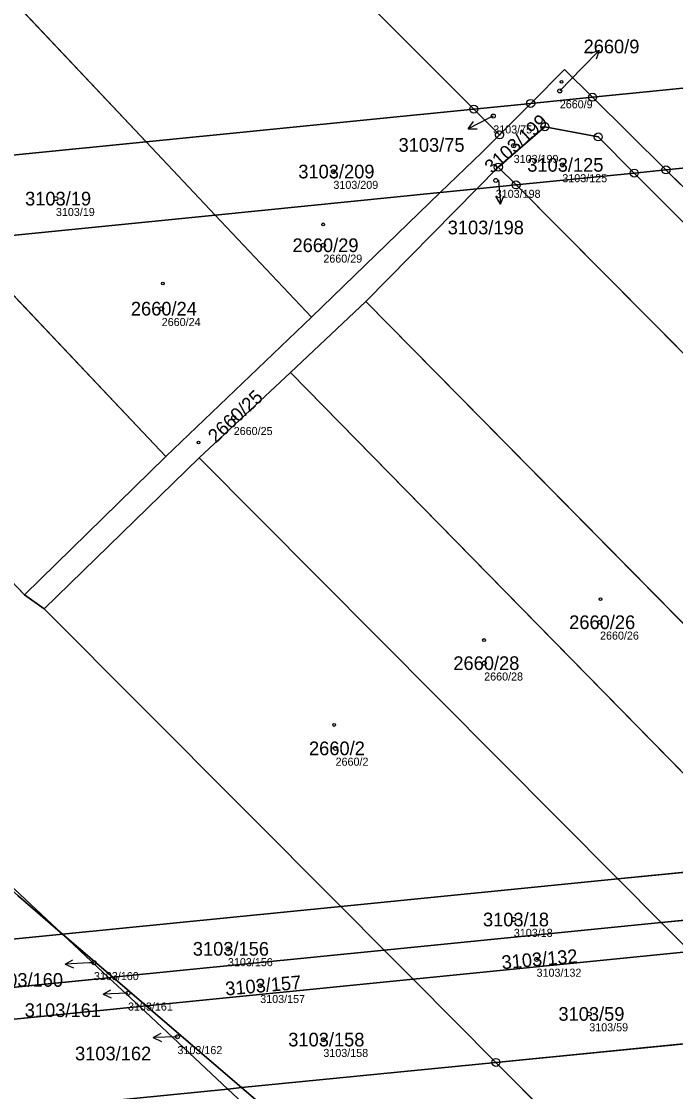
# Model space of a CAD drawing. Extents: x -751550 to -746116, y -1055108 to -1050700.
# Drawn here: x -747478.5 to -747397.1, y -1053748.4 to -1053615.2 of the extents above; entities that cross this region are included whole.
import ezdxf

# ---------------------------------------------------------------- set-up
doc = ezdxf.new("R2010")
doc.units = 0
for name, color, linetype in [('Definiční body', 7, 'Continuous'), ('Hranice parcel', 7, 'Continuous'), ('Parcelní čísla', 7, 'Continuous'), ('Polygon budovy', 7, 'Continuous'), ('Polygon parcely', 7, 'Continuous'), ('Pop  PČ popisy', 7, 'Continuous'), ('Značky bodu BP', 7, 'Continuous'), ('Značky budov', 7, 'Continuous')]:
    doc.layers.add(name, color=color, linetype=linetype)

msp = doc.modelspace()

# ---------------------------------------------------------------- linework, layer by layer
at = {"layer": 'Definiční body'}
for centre in [(-747411.47, -1053623.89), (-747419.75, -1053627.02), (-747417.21, -1053630.69), (-747411.15, -1053633.09), (-747439.65, -1053633.92), (-747419.44, -1053635.03), (-747474.19, -1053637.29), (-747440.9, -1053643.09), (-747461.02, -1053650.98), (-747452.06, -1053664.54), (-747406.46, -1053689.99), (-747420.88, -1053695.08), (-747439.38, -1053705.68), (-747417.19, -1053726.97), (-747452.78, -1053730.62), (-747414.36, -1053731.93), (-747469.46, -1053732.35), (-747465.22, -1053736.14), (-747448.76, -1053735.2), (-747407.8, -1053738.72), (-747459.06, -1053741.56), (-747440.9, -1053741.91)]:
    msp.add_circle(centre, 0.25, dxfattribs=at)
at = {"layer": 'Hranice parcel'}
for p, q in [((-747501.76, -1053546.52), (-747422.17, -1053626.15)), ((-747462.97, -1053630.21), (-747538.46, -1053550.19)), ((-747415.09, -1053625.45), (-747407.39, -1053624.68)), ((-747407.39, -1053624.68), (-747398.25, -1053633.71)), ((-747462.97, -1053630.21), (-747422.17, -1053626.15)), ((-747422.17, -1053626.15), (-747415.09, -1053625.45)), ((-747422.17, -1053626.15), (-747418.96, -1053629.36)), ((-747418.96, -1053629.36), (-747415.09, -1053625.45)), ((-747494.61, -1053633.36), (-747462.97, -1053630.21)), ((-747454.37, -1053639.33), (-747462.97, -1053630.21)), ((-747419.12, -1053633.36), (-747421.79, -1053636.07)), ((-747419.12, -1053633.36), (-747416.91, -1053635.58)), ((-747402.2, -1053634.11), (-747416.91, -1053635.58)), ((-747398.25, -1053633.71), (-747402.2, -1053634.11)), ((-747402.2, -1053634.11), (-747323, -1053713.5)), ((-747398.25, -1053633.71), (-747323.6, -1053707.51)), ((-747421.79, -1053636.07), (-747435.6, -1053650.08)), ((-747421.79, -1053636.07), (-747426.35, -1053636.52)), ((-747416.91, -1053635.58), (-747421.79, -1053636.07)), ((-747416.91, -1053635.58), (-747337.72, -1053715.31)), ((-747426.35, -1053636.52), (-747454.37, -1053639.33)), ((-747426.35, -1053636.52), (-747442.39, -1053652.03)), ((-747485.96, -1053642.49), (-747454.37, -1053639.33)), ((-747442.39, -1053652.03), (-747454.37, -1053639.33)), ((-747460.49, -1053669.35), (-747485.96, -1053642.49)), ((-747517.51, -1053645.64), (-747478.11, -1053686.56)), ((-747445.01, -1053658.9), (-747435.6, -1053650.08)), ((-747435.6, -1053650.08), (-747368.32, -1053718.35)), ((-747460.49, -1053669.35), (-747442.39, -1053652.03)), ((-747456.34, -1053669.52), (-747445.01, -1053658.9)), ((-747445.01, -1053658.9), (-747385.09, -1053720.02)), ((-747478.11, -1053686.56), (-747460.49, -1053669.35)), ((-747456.34, -1053669.52), (-747475.64, -1053688.33)), ((-747404.24, -1053721.93), (-747456.34, -1053669.52)), ((-747475.64, -1053688.33), (-747478.11, -1053686.56)), ((-747475.64, -1053688.33), (-747438.74, -1053725.36)), ((-747404.24, -1053721.93), (-747385.09, -1053720.02)), ((-747438.74, -1053725.36), (-747404.24, -1053721.93)), ((-747398.85, -1053727.35), (-747404.24, -1053721.93)), ((-747473.37, -1053728.81), (-747438.74, -1053725.36)), ((-747438.74, -1053725.36), (-747433.33, -1053730.79)), ((-747398.85, -1053727.35), (-747379.77, -1053725.45)), ((-747433.33, -1053730.79), (-747398.85, -1053727.35)), ((-747395.26, -1053730.96), (-747398.85, -1053727.35)), ((-747473.37, -1053728.81), (-747667.07, -1053748.09)), ((-747467.6, -1053734.21), (-747473.37, -1053728.81)), ((-747473.37, -1053728.81), (-747467.09, -1053734.16)), ((-747467.09, -1053734.16), (-747433.33, -1053730.79)), ((-747433.33, -1053730.79), (-747429.73, -1053734.4)), ((-747395.26, -1053730.96), (-747429.73, -1053734.4)), ((-747467.6, -1053734.21), (-747663.34, -1053753.82)), ((-747467.6, -1053734.21), (-747467.09, -1053734.16)), ((-747463.76, -1053737.8), (-747467.6, -1053734.21)), ((-747467.09, -1053734.16), (-747462.95, -1053737.72)), ((-747462.95, -1053737.72), (-747429.73, -1053734.4)), ((-747429.73, -1053734.4), (-747419.42, -1053744.75)), ((-747463.76, -1053737.8), (-747663.31, -1053757.91)), ((-747463.76, -1053737.8), (-747462.95, -1053737.72)), ((-747452.79, -1053748.06), (-747463.76, -1053737.8)), ((-747462.95, -1053737.72), (-747451.11, -1053747.89)), ((-747384.94, -1053741.34), (-747419.42, -1053744.75)), ((-747419.42, -1053744.75), (-747451.11, -1053747.89)), ((-747419.42, -1053744.75), (-747379.49, -1053784.83)), ((-747451.11, -1053747.89), (-747452.79, -1053748.06))]:
    msp.add_line(p, q, dxfattribs=at)
for points in [[(-747336.91, -1053575.46), (-747332.75, -1053617.25), (-747407.39, -1053624.68)], [(-747415.09, -1053625.45), (-747410.9, -1053621.21), (-747407.39, -1053624.68)], [(-747398.25, -1053633.71), (-747331.74, -1053627.11), (-747327.51, -1053668.93)], [(-747418.96, -1053629.36), (-747421.18, -1053631.53), (-747426.35, -1053636.52)], [(-747402.2, -1053634.11), (-747406.68, -1053629.61), (-747413.33, -1053628.34), (-747419.12, -1053633.36)], [(-747473.37, -1053728.81), (-747478.9, -1053724.01), (-747530.19, -1053677.31), (-747559.73, -1053649.89)], [(-747557.32, -1053649.64), (-747500.64, -1053703.31), (-747473.37, -1053728.81)], [(-747451.11, -1053747.89), (-747409.1, -1053784), (-747410.03, -1053784.31)], [(-747653.71, -1053767.95), (-747619.35, -1053764.55), (-747452.79, -1053748.06)], [(-747410.03, -1053784.31), (-747448.53, -1053752.04), (-747452.79, -1053748.06)]]:
    msp.add_lwpolyline(points, dxfattribs=at)
at = {"layer": 'Polygon budovy'}
for points in [[(-747659.17, -1053649.75), (-747569.49, -1053640.82), (-747566.91, -1053640.56), (-747526.3, -1053636.52), (-747494.61, -1053633.36), (-747462.97, -1053630.21), (-747422.17, -1053626.15), (-747415.09, -1053625.45), (-747407.39, -1053624.68), (-747332.75, -1053617.25), (-747336.91, -1053575.46), (-747337.23, -1053572.33), (-747341.43, -1053530.55), (-747501.76, -1053546.52), (-747538.46, -1053550.19), (-747559.84, -1053552.33), (-747597.35, -1053556.08)], [(-747667.07, -1053748.09), (-747473.37, -1053728.81), (-747438.74, -1053725.36), (-747404.24, -1053721.93), (-747385.09, -1053720.02), (-747368.32, -1053718.35), (-747337.72, -1053715.31), (-747322.97, -1053713.84), (-747323, -1053713.5), (-747323.6, -1053707.51), (-747327.19, -1053672.06), (-747327.51, -1053668.93), (-747331.74, -1053627.11), (-747398.25, -1053633.71), (-747402.2, -1053634.11), (-747416.91, -1053635.58), (-747421.79, -1053636.07), (-747426.35, -1053636.52), (-747454.37, -1053639.33), (-747485.96, -1053642.49), (-747517.51, -1053645.64), (-747557.32, -1053649.64), (-747559.73, -1053649.89), (-747668.9, -1053660.79)]]:
    msp.add_lwpolyline(points, dxfattribs=at)
at = {"layer": 'Polygon parcely'}
for points in [[(-747336.91, -1053575.46), (-747337.23, -1053572.33), (-747341.43, -1053530.55), (-747501.76, -1053546.52), (-747422.17, -1053626.15), (-747415.09, -1053625.45), (-747410.9, -1053621.21), (-747407.39, -1053624.68), (-747332.75, -1053617.25)], [(-747462.97, -1053630.21), (-747422.17, -1053626.15), (-747501.76, -1053546.52), (-747538.46, -1053550.19)], [(-747494.61, -1053633.36), (-747462.97, -1053630.21), (-747538.46, -1053550.19), (-747559.84, -1053552.33), (-747566.05, -1053558.03)], [(-747415.09, -1053625.45), (-747407.39, -1053624.68), (-747410.9, -1053621.21)], [(-747421.18, -1053631.53), (-747426.35, -1053636.52), (-747421.79, -1053636.07), (-747419.12, -1053633.36), (-747413.33, -1053628.34), (-747406.68, -1053629.61), (-747402.2, -1053634.11), (-747398.25, -1053633.71), (-747407.39, -1053624.68), (-747415.09, -1053625.45), (-747418.96, -1053629.36)], [(-747462.97, -1053630.21), (-747454.37, -1053639.33), (-747426.35, -1053636.52), (-747421.18, -1053631.53), (-747418.96, -1053629.36), (-747422.17, -1053626.15)], [(-747415.09, -1053625.45), (-747422.17, -1053626.15), (-747418.96, -1053629.36)], [(-747323.6, -1053707.51), (-747327.19, -1053672.06), (-747327.51, -1053668.93), (-747331.74, -1053627.11), (-747398.25, -1053633.71)], [(-747419.12, -1053633.36), (-747416.91, -1053635.58), (-747402.2, -1053634.11), (-747406.68, -1053629.61), (-747413.33, -1053628.34)], [(-747462.97, -1053630.21), (-747494.61, -1053633.36), (-747485.96, -1053642.49), (-747454.37, -1053639.33)], [(-747421.79, -1053636.07), (-747416.91, -1053635.58), (-747419.12, -1053633.36)], [(-747322.97, -1053713.84), (-747323, -1053713.5), (-747402.2, -1053634.11), (-747416.91, -1053635.58), (-747337.72, -1053715.31)], [(-747323.6, -1053707.51), (-747398.25, -1053633.71), (-747402.2, -1053634.11), (-747323, -1053713.5)], [(-747421.79, -1053636.07), (-747426.35, -1053636.52), (-747442.39, -1053652.03), (-747460.49, -1053669.35), (-747478.11, -1053686.56), (-747475.64, -1053688.33), (-747456.34, -1053669.52), (-747445.01, -1053658.9), (-747435.6, -1053650.08)], [(-747337.72, -1053715.31), (-747416.91, -1053635.58), (-747421.79, -1053636.07), (-747435.6, -1053650.08), (-747368.32, -1053718.35)], [(-747426.35, -1053636.52), (-747454.37, -1053639.33), (-747442.39, -1053652.03)], [(-747442.39, -1053652.03), (-747454.37, -1053639.33), (-747485.96, -1053642.49), (-747460.49, -1053669.35)], [(-747485.96, -1053642.49), (-747517.51, -1053645.64), (-747478.11, -1053686.56), (-747460.49, -1053669.35)], [(-747500.64, -1053703.31), (-747473.37, -1053728.81), (-747438.74, -1053725.36), (-747475.64, -1053688.33), (-747478.11, -1053686.56), (-747517.51, -1053645.64), (-747557.32, -1053649.64)], [(-747478.9, -1053724.01), (-747530.19, -1053677.31), (-747559.73, -1053649.89), (-747668.9, -1053660.79), (-747675.06, -1053668.8), (-747671.62, -1053702.97), (-747671.32, -1053705.94), (-747667.07, -1053748.09), (-747473.37, -1053728.81)], [(-747557.32, -1053649.64), (-747559.73, -1053649.89), (-747530.19, -1053677.31), (-747478.9, -1053724.01), (-747473.37, -1053728.81), (-747500.64, -1053703.31)], [(-747368.32, -1053718.35), (-747435.6, -1053650.08), (-747445.01, -1053658.9), (-747385.09, -1053720.02)], [(-747385.09, -1053720.02), (-747445.01, -1053658.9), (-747456.34, -1053669.52), (-747404.24, -1053721.93)], [(-747475.64, -1053688.33), (-747438.74, -1053725.36), (-747404.24, -1053721.93), (-747456.34, -1053669.52)], [(-747398.85, -1053727.35), (-747379.77, -1053725.45), (-747385.09, -1053720.02), (-747404.24, -1053721.93)], [(-747433.33, -1053730.79), (-747398.85, -1053727.35), (-747404.24, -1053721.93), (-747438.74, -1053725.36)], [(-747467.09, -1053734.16), (-747433.33, -1053730.79), (-747438.74, -1053725.36), (-747473.37, -1053728.81)], [(-747398.85, -1053727.35), (-747395.26, -1053730.96), (-747376.24, -1053729.06), (-747379.77, -1053725.45)], [(-747395.26, -1053730.96), (-747398.85, -1053727.35), (-747433.33, -1053730.79), (-747429.73, -1053734.4)], [(-747467.6, -1053734.21), (-747467.09, -1053734.16), (-747473.37, -1053728.81)], [(-747429.73, -1053734.4), (-747433.33, -1053730.79), (-747467.09, -1053734.16), (-747462.95, -1053737.72)], [(-747395.26, -1053730.96), (-747429.73, -1053734.4), (-747419.42, -1053744.75), (-747384.94, -1053741.34)], [(-747462.95, -1053737.72), (-747467.09, -1053734.16), (-747467.6, -1053734.21), (-747463.76, -1053737.8)], [(-747451.11, -1053747.89), (-747419.42, -1053744.75), (-747429.73, -1053734.4), (-747462.95, -1053737.72)], [(-747463.76, -1053737.8), (-747452.79, -1053748.06), (-747451.11, -1053747.89), (-747462.95, -1053737.72)], [(-747384.94, -1053741.34), (-747419.42, -1053744.75), (-747379.49, -1053784.83), (-747344.88, -1053781.64)], [(-747406.3, -1053787.44), (-747379.49, -1053784.83), (-747419.42, -1053744.75), (-747451.11, -1053747.89), (-747409.1, -1053784), (-747410.03, -1053784.31)], [(-747452.79, -1053748.06), (-747448.53, -1053752.04), (-747410.03, -1053784.31), (-747409.1, -1053784), (-747451.11, -1053747.89)]]:
    msp.add_lwpolyline(points, close=True, dxfattribs=at)
for points in [[(-747336.91, -1053575.46), (-747332.75, -1053617.25), (-747407.39, -1053624.68), (-747398.25, -1053633.71), (-747331.74, -1053627.11), (-747327.51, -1053668.93), (-747321, -1053668.27), (-747322.46, -1053654.06), (-747307.01, -1053652.49), (-747306.46, -1053657.97), (-747303.98, -1053656.95), (-747302.03, -1053655.32), (-747300.74, -1053651.52), (-747307.81, -1053578.32)], [(-747663.34, -1053753.82), (-747467.6, -1053734.21), (-747473.37, -1053728.81), (-747667.07, -1053748.09), (-747671.32, -1053705.94), (-747673.28, -1053706.64), (-747673.94, -1053706.88), (-747674.56, -1053707.21), (-747675.13, -1053707.63), (-747675.63, -1053708.12), (-747675.75, -1053708.26), (-747676.16, -1053708.83), (-747676.48, -1053709.46), (-747676.71, -1053710.13), (-747676.85, -1053710.82), (-747676.88, -1053711.52), (-747673.33, -1053745.97), (-747672.93, -1053746.98), (-747672.44, -1053747.94), (-747671.86, -1053748.86)], [(-747663.31, -1053757.91), (-747463.76, -1053737.8), (-747467.6, -1053734.21), (-747663.34, -1053753.82)], [(-747619.35, -1053764.55), (-747452.79, -1053748.06), (-747463.76, -1053737.8), (-747663.31, -1053757.91)], [(-747448.53, -1053752.04), (-747452.79, -1053748.06), (-747619.35, -1053764.55)]]:
    msp.add_lwpolyline(points, dxfattribs=at)
at = {"layer": 'Pop  PČ popisy'}
for p, q in [((-747408.67, -1053621.03), (-747406.58, -1053618.87)), ((-747406.58, -1053618.87), (-747407.64, -1053619.24)), ((-747406.58, -1053618.87), (-747406.92, -1053619.94)), ((-747411.47, -1053623.89), (-747408.67, -1053621.03)), ((-747420.2, -1053627.25), (-747422.87, -1053628.61)), ((-747422.87, -1053628.61), (-747422.21, -1053627.71)), ((-747419.75, -1053627.02), (-747420.2, -1053627.25)), ((-747422.87, -1053628.61), (-747421.75, -1053628.6)), ((-747419.08, -1053634.97), (-747418.87, -1053637.96)), ((-747418.87, -1053637.96), (-747419.44, -1053637)), ((-747418.87, -1053637.96), (-747418.44, -1053636.93)), ((-747473.05, -1053732.54), (-747472.07, -1053731.99)), ((-747470.05, -1053732.38), (-747473.05, -1053732.54)), ((-747473.05, -1053732.54), (-747472.02, -1053732.99)), ((-747469.46, -1053732.35), (-747470.05, -1053732.38)), ((-747468.33, -1053736.25), (-747467.35, -1053735.71)), ((-747465.33, -1053736.14), (-747468.33, -1053736.25)), ((-747468.33, -1053736.25), (-747467.31, -1053736.71)), ((-747465.33, -1053736.14), (-747465.22, -1053736.14)), ((-747462.07, -1053741.67), (-747461.09, -1053741.13)), ((-747459.07, -1053741.56), (-747462.07, -1053741.67)), ((-747462.07, -1053741.67), (-747461.05, -1053742.13)), ((-747459.07, -1053741.56), (-747459.06, -1053741.56))]:
    msp.add_line(p, q, dxfattribs=at)
at = {"layer": 'Značky bodu BP'}
for centre, radius in [((-747415.09, -1053625.45), 0.5), ((-747415.09, -1053625.45), 0.0303), ((-747407.39, -1053624.68), 0.5), ((-747407.39, -1053624.68), 0.0303), ((-747422.17, -1053626.15), 0.5), ((-747422.17, -1053626.15), 0.0303), ((-747413.33, -1053628.34), 0.5), ((-747418.96, -1053629.36), 0.5), ((-747418.96, -1053629.36), 0.0303), ((-747413.33, -1053628.34), 0.0303), ((-747406.68, -1053629.61), 0.5), ((-747406.68, -1053629.61), 0.0303), ((-747419.12, -1053633.36), 0.5), ((-747419.12, -1053633.36), 0.0303), ((-747398.25, -1053633.71), 0.5), ((-747402.2, -1053634.11), 0.5), ((-747402.2, -1053634.11), 0.0303), ((-747398.25, -1053633.71), 0.0303), ((-747416.91, -1053635.58), 0.5), ((-747416.91, -1053635.58), 0.0303), ((-747419.42, -1053744.75), 0.5), ((-747419.42, -1053744.75), 0.0303)]:
    msp.add_circle(centre, radius, dxfattribs=at)
at = {"layer": 'Značky budov'}
for centre in [(-747411.25, -1053622.77), (-747440.92, -1053640.49), (-747460.89, -1053647.85), (-747456.44, -1053667.62), (-747406.41, -1053687.11), (-747420.9, -1053692.2), (-747439.55, -1053702.77)]:
    msp.add_circle(centre, 0.175, dxfattribs=at)

# ---------------------------------------------------------------- texts
at = {"layer": 'Definiční body'}
for s, p in [('2660/9', (-747411.47, -1053626.05)), ('3103/75', (-747419.75, -1053629.18)), ('3103/199', (-747417.21, -1053632.85)), ('3103/125', (-747411.15, -1053635.25)), ('3103/209', (-747439.65, -1053636.08)), ('3103/198', (-747419.44, -1053637.19)), ('3103/19', (-747474.19, -1053639.45)), ('2660/29', (-747440.9, -1053645.25)), ('2660/24', (-747461.02, -1053653.14)), ('2660/25', (-747452.06, -1053666.7)), ('2660/26', (-747406.46, -1053692.15)), ('2660/28', (-747420.88, -1053697.24)), ('2660/2', (-747439.38, -1053707.84)), ('3103/18', (-747417.19, -1053729.13)), ('3103/156', (-747452.78, -1053732.78)), ('3103/132', (-747414.36, -1053734.09)), ('3103/160', (-747469.46, -1053734.51)), ('3103/161', (-747465.22, -1053738.3)), ('3103/157', (-747448.76, -1053737.36)), ('3103/59', (-747407.8, -1053740.88)), ('3103/162', (-747459.06, -1053743.72)), ('3103/158', (-747440.9, -1053744.07))]:
    msp.add_text(s, height=1, dxfattribs=at).set_placement(p)
at = {"layer": 'Parcelní čísla'}
for s, p in [('2660/9', (-747408.51, -1053619.21)), ('3103/75', (-747431.54, -1053631.46)), ('3103/209', (-747444.02, -1053634.77)), ('3103/125', (-747415.52, -1053633.94)), ('3103/19', (-747478.03, -1053638.14)), ('3103/198', (-747425.42, -1053641.73)), ('2660/29', (-747444.74, -1053643.94)), ('2660/24', (-747464.86, -1053651.83)), ('2660/26', (-747410.3, -1053690.84)), ('2660/28', (-747424.72, -1053695.93)), ('2660/2', (-747442.69, -1053706.53)), ('3103/18', (-747421.03, -1053727.82)), ('3103/156', (-747457.15, -1053731.47)), ('3103/160', (-747482.79, -1053735.34)), ('3103/161', (-747478.07, -1053739.1)), ('3103/59', (-747411.64, -1053739.57)), ('3103/158', (-747445.27, -1053742.76)), ('3103/162', (-747471.81, -1053744.49))]:
    msp.add_text(s, height=1.7, dxfattribs=at).set_placement(p)
for s, rotation, p in [('3103/199', 42, (-747419.89, -1053634.25)), ('2660/25', 43, (-747454.29, -1053667.78)), ('3103/132', 5, (-747418.64, -1053733.16)), ('3103/157', 5, (-747453.04, -1053736.43))]:
    msp.add_text(s, height=1.7, rotation=rotation, dxfattribs=at).set_placement(p)

doc.saveas('drawing.dxf')
